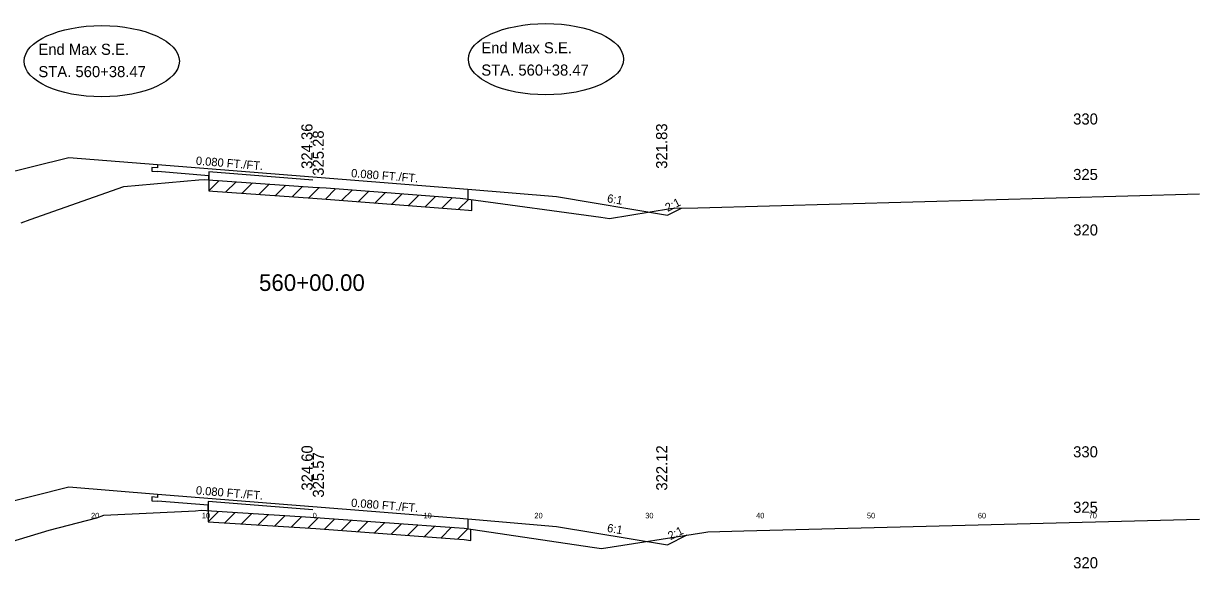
# Model space of a CAD drawing. Extents: x 1000 to 1162, y 999 to 8520.
# Drawn here: x 1053.9 to 1160, y 7940 to 7989.1 of the extents above; entities that cross this region are included whole.
import ezdxf

# ---------------------------------------------------------------- set-up
doc = ezdxf.new("R2010")
doc.units = 0
for name, color, linetype in [('Level 10', 7, 'Continuous'), ('Level 11', 7, 'Continuous'), ('Level 12', 7, 'Continuous'), ('Level 20', 7, 'Continuous'), ('Level 3', 7, 'Continuous'), ('Level 32', 7, 'Continuous'), ('Level 33', 7, 'Continuous'), ('Level 53', 7, 'Continuous'), ('Level 56', 7, 'Continuous'), ('Level 59', 7, 'Continuous'), ('Level 6', 7, 'Continuous'), ('Level 60', 7, 'Continuous'), ('Level 61', 7, 'Continuous'), ('Level 7', 7, 'Continuous')]:
    doc.layers.add(name, color=color, linetype=linetype)

msp = doc.modelspace()

# ---------------------------------------------------------------- linework, layer by layer
at = {"layer": 'Level 11'}
for p, q in [((1066, 7976.1), (1065.5, 7976.14)), ((1065.5, 7976.14), (1065.5, 7975.8)), ((1065.5, 7975.8), (1066, 7975.76)), ((1066, 7976.4), (1066, 7976.1)), ((1094, 7974.16), (1094, 7973.28)), ((1066, 7946.39), (1065.5, 7946.43)), ((1065.5, 7946.43), (1065.5, 7946.09)), ((1066, 7946.69), (1066, 7946.39)), ((1065.5, 7946.09), (1066, 7946.05)), ((1094, 7944.45), (1094, 7943.56))]:
    msp.add_line(p, q, dxfattribs=at)
at = {"layer": 'Level 12'}
for p, q in [((1070.64, 7975.39), (1066, 7975.76)), ((1070.64, 7975.02), (1070.64, 7975.39)), ((1070.57, 7945.69), (1066, 7946.05)), ((1070.57, 7945.19), (1070.57, 7945.69))]:
    msp.add_line(p, q, dxfattribs=at)
at = {"layer": 'Level 20'}
for centre in [(1060.97, 7985.71), (1101.04, 7985.89)]:
    msp.add_ellipse(centre, major_axis=(7, 0), ratio=0.458988, dxfattribs=at)
at = {"layer": 'Level 53'}
for p, q in [((1080, 7974.98), (1070.64, 7975.73)), ((1070.64, 7975.73), (1070.64, 7975.02)), ((1080, 7945.27), (1070.57, 7946.03)), ((1070.57, 7946.03), (1070.57, 7945.19))]:
    msp.add_line(p, q, dxfattribs=at)
at = {"layer": 'Level 59'}
for p, q in [((1066, 7976.4), (1080, 7975.28)), ((1080, 7975.28), (1094, 7974.16)), ((1066, 7946.69), (1080, 7945.57)), ((1080, 7945.57), (1094, 7944.45))]:
    msp.add_line(p, q, dxfattribs=at)
at = {"layer": 'Level 6'}
for p, q in [((1058, 7977.04), (1066, 7976.4)), ((1094, 7974.16), (1102, 7973.5)), ((1058, 7947.33), (1066, 7946.69)), ((1094, 7944.45), (1102, 7943.78))]:
    msp.add_line(p, q, dxfattribs=at)
at = {"layer": 'Level 60'}
for p, q in [((1062.96, 7974.42), (1069.73, 7975.02)), ((1069.73, 7975.02), (1070.23, 7975.05)), ((1070.23, 7975.05), (1071, 7974.99)), ((1071, 7974.99), (1080, 7974.36)), ((1054.52, 7971.45), (1062.96, 7974.42)), ((1080, 7974.36), (1081.21, 7974.28)), ((1081.21, 7974.28), (1093.29, 7973.35)), ((1114.74, 7972.5), (1160, 7973.74)), ((1093.29, 7973.35), (1094.06, 7973.28)), ((1094.06, 7973.28), (1105.99, 7971.66)), ((1105.99, 7971.66), (1106.77, 7971.54)), ((1106.77, 7971.54), (1112.27, 7972.42)), ((1112.27, 7972.42), (1112.61, 7972.46)), ((1112.61, 7972.46), (1114.74, 7972.5)), ((1053.69, 7971.14), (1054.52, 7971.45)), ((1061.16, 7944.78), (1069.44, 7945.18)), ((1069.44, 7945.18), (1069.95, 7945.23)), ((1069.95, 7945.23), (1080.29, 7944.59)), ((1056.22, 7943.45), (1060.51, 7944.55)), ((1060.51, 7944.55), (1061.16, 7944.78)), ((1080.29, 7944.59), (1081.05, 7944.53)), ((1081.05, 7944.53), (1092.8, 7943.67)), ((1118.9, 7943.39), (1160, 7944.42)), ((1050.68, 7941.77), (1056.22, 7943.45)), ((1092.8, 7943.67), (1093.66, 7943.61)), ((1093.66, 7943.61), (1105.21, 7941.91)), ((1106.06, 7941.79), (1115.28, 7943.24)), ((1115.28, 7943.24), (1115.66, 7943.3)), ((1115.66, 7943.3), (1118.9, 7943.39)), ((1105.21, 7941.91), (1106.06, 7941.79))]:
    msp.add_line(p, q, dxfattribs=at)
at = {"layer": 'Level 61'}
for p, q in [((1070.64, 7975.02), (1070.64, 7974.02)), ((1071.57, 7974.95), (1070.64, 7974.02)), ((1073.08, 7974.84), (1072.14, 7973.91)), ((1070.64, 7974.02), (1071, 7973.99)), ((1071, 7973.99), (1080, 7973.36)), ((1074.58, 7974.74), (1073.64, 7973.8)), ((1076.08, 7974.63), (1075.14, 7973.7)), ((1077.58, 7974.53), (1076.64, 7973.59)), ((1079.08, 7974.42), (1078.14, 7973.49)), ((1080.58, 7974.32), (1079.64, 7973.38)), ((1082.07, 7974.21), (1081.14, 7973.28)), ((1083.57, 7974.09), (1082.64, 7973.17)), ((1085.07, 7973.98), (1084.14, 7973.05)), ((1086.57, 7973.86), (1085.64, 7972.93)), ((1088.07, 7973.75), (1087.14, 7972.82)), ((1080, 7973.36), (1081.21, 7973.28)), ((1081.21, 7973.28), (1093.29, 7972.35)), ((1089.57, 7973.63), (1088.65, 7972.7)), ((1091.07, 7973.52), (1090.15, 7972.59)), ((1092.57, 7973.4), (1091.65, 7972.47)), ((1094.07, 7973.28), (1093.15, 7972.36)), ((1094.35, 7972.24), (1094.35, 7973.24)), ((1093.29, 7972.35), (1094.06, 7972.28)), ((1094.06, 7972.28), (1094.35, 7972.24)), ((1070.57, 7945.19), (1070.57, 7944.19)), ((1071.51, 7945.13), (1070.57, 7944.19)), ((1073.01, 7945.04), (1072.07, 7944.1)), ((1070.57, 7944.19), (1080.29, 7943.59)), ((1074.51, 7944.94), (1073.57, 7944)), ((1076.01, 7944.85), (1075.07, 7943.91)), ((1077.51, 7944.76), (1076.57, 7943.82)), ((1079.01, 7944.66), (1078.07, 7943.72)), ((1080.51, 7944.57), (1079.57, 7943.63)), ((1082.01, 7944.46), (1081.07, 7943.53)), ((1083.51, 7944.35), (1082.57, 7943.42)), ((1085.01, 7944.24), (1084.07, 7943.31)), ((1086.51, 7944.13), (1085.58, 7943.2)), ((1088.01, 7944.02), (1087.08, 7943.09)), ((1080.29, 7943.59), (1081.05, 7943.53)), ((1081.05, 7943.53), (1092.8, 7942.67)), ((1089.51, 7943.91), (1088.58, 7942.98)), ((1091.01, 7943.8), (1090.08, 7942.87)), ((1092.51, 7943.7), (1091.58, 7942.76)), ((1093.99, 7943.56), (1093.08, 7942.65)), ((1094.27, 7942.52), (1094.27, 7943.52)), ((1092.8, 7942.67), (1093.66, 7942.61)), ((1093.66, 7942.61), (1094.27, 7942.52))]:
    msp.add_line(p, q, dxfattribs=at)
at = {"layer": 'Level 7'}
for p, q in [((1026.18, 7969.09), (1058, 7977.04)), ((1102, 7973.5), (1112, 7971.83)), ((1112, 7971.83), (1113.28, 7972.47)), ((1030.71, 7940.51), (1058, 7947.33)), ((1102, 7943.78), (1112, 7942.12)), ((1112, 7942.12), (1113.78, 7943.01))]:
    msp.add_line(p, q, dxfattribs=at)

# ---------------------------------------------------------------- texts
at = {"layer": 'Level 10'}
for s, p in [('324.36', (1079.98, 7976)), ('324.60', (1079.99, 7947))]:
    msp.add_text(s, height=1, rotation=90, dxfattribs=at).set_placement(p)
at = {"layer": 'Level 11'}
for s, p in [(' 330', (1148.23, 7980)), (' 325', (1148.23, 7975)), (' 320', (1148.24, 7970)), (' 330', (1148.23, 7950)), (' 325', (1148.23, 7945)), (' 320', (1148.24, 7940))]:
    msp.add_text(s, height=1, dxfattribs=at).set_placement(p)
at = {"layer": 'Level 20'}
for s, p in [('End Max S.E.', (1055.25, 7986.28)), ('End Max S.E.', (1095.21, 7986.42)), ('STA. 560+38.47', (1095.21, 7984.41)), ('STA. 560+38.47', (1055.25, 7984.27))]:
    msp.add_text(s, height=1, dxfattribs=at).set_placement(p)
at = {"layer": 'Level 3'}
msp.add_text('560+00.00', height=1.5, dxfattribs=at).set_placement((1075.16, 7965))
at = {"layer": 'Level 32'}
for s, rotation, p in [('0.080 FT./FT.', 355.4261, (1069.44, 7976.38)), ('0.080 FT./FT.', 355.4261, (1083.44, 7975.26)), ('6:1', 350.5377, (1106.52, 7973)), ('2:1', 26.5651, (1112.02, 7972.12)), ('0.080 FT./FT.', 355.4261, (1069.44, 7946.67)), ('0.080 FT./FT.', 355.4261, (1083.44, 7945.55)), ('6:1', 350.5377, (1106.52, 7943.29)), ('2:1', 26.5651, (1112.27, 7942.53))]:
    msp.add_text(s, height=0.75, rotation=rotation, dxfattribs=at).set_placement(p)
at = {"layer": 'Level 33'}
for s, p in [('321.83', (1111.98, 7976.01)), ('322.12', (1111.99, 7947))]:
    msp.add_text(s, height=1, rotation=90, dxfattribs=at).set_placement(p)
at = {"layer": 'Level 56'}
for s, p in [('20', (1060, 7944.5)), ('10', (1070, 7944.5)), ('0', (1080, 7944.5)), ('10', (1090, 7944.5)), ('20', (1100, 7944.5)), ('30', (1110, 7944.5)), ('40', (1120, 7944.5)), ('50', (1130, 7944.5)), ('60', (1140, 7944.5)), ('70', (1150, 7944.5))]:
    msp.add_text(s, height=0.5, dxfattribs=at).set_placement(p)
at = {"layer": 'Level 59'}
for s, p in [(' 325.28', (1081, 7975.01)), (' 325.57', (1081.01, 7946))]:
    msp.add_text(s, height=1, rotation=90, dxfattribs=at).set_placement(p)

doc.saveas('drawing.dxf')
